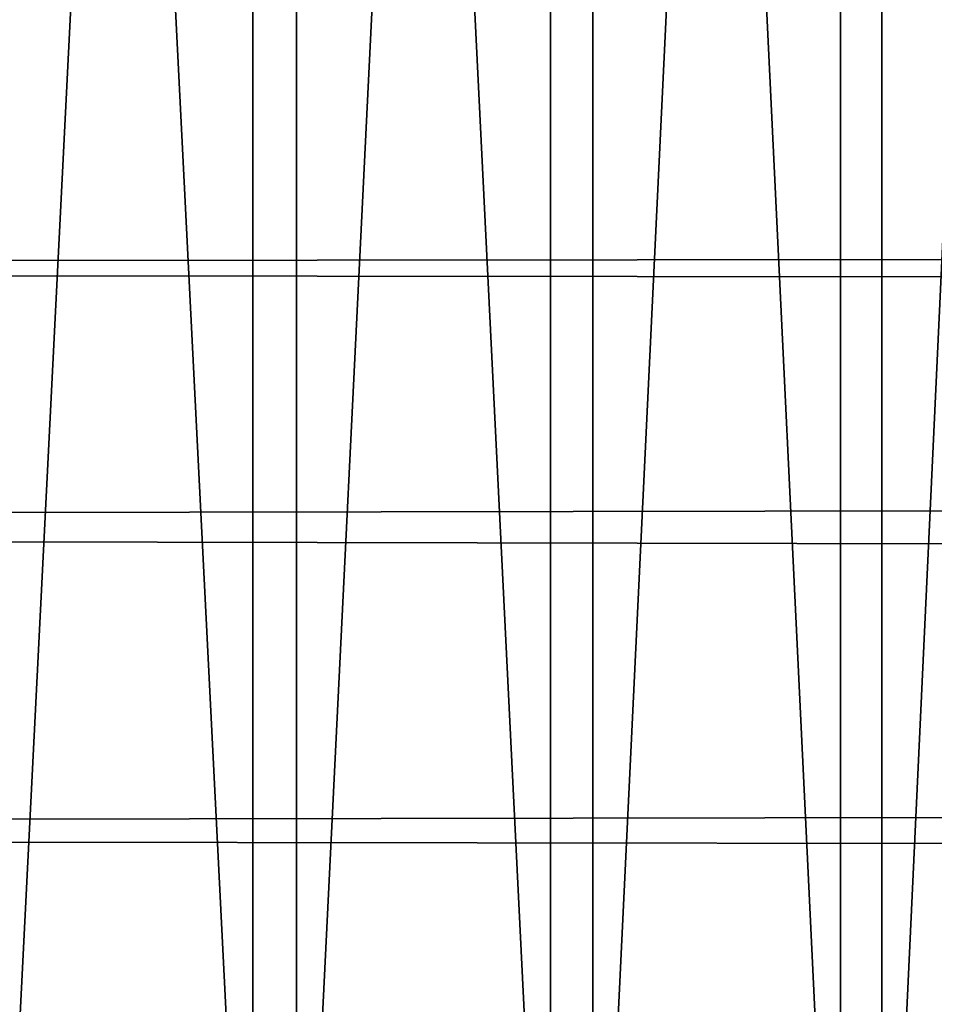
# Model space of a CAD drawing. Header units: millimetres. Extents: x -184 to 165, y -135 to 242.
# Tile 1044 of 1056: x -92.884 to -92.163, y 0.876 to 1.652. Entities that reach past the tile are written whole.
import ezdxf

# ---------------------------------------------------------------- set-up
doc = ezdxf.new("R2010")
doc.units = ezdxf.units.MM
doc.header["$LTSCALE"] = 41.718519
for name, color, linetype in [('384', 7, 'CONTINUOUS'), ('386', 7, 'CONTINUOUS'), ('430', 7, 'CONTINUOUS')]:
    doc.layers.add(name, color=color, linetype=linetype)

msp = doc.modelspace()

# ---------------------------------------------------------------- linework, layer by layer
at = {"layer": '384', "linetype": 'CONTINUOUS'}
for points in [[(-166.03991, 1.93331, 60), (-31.40381, 1.86029, 60), (-166.35184, 1.5266, 60), (-166.03991, 1.93331, 60)], [(-31.40381, 1.86029, 60), (-31.04064, 1.38524, 60), (-166.35184, 1.5266, 60), (-31.40381, 1.86029, 60)], [(-166.35184, 1.5266, 60), (-31.04064, 1.38524, 60), (-166.66132, 1.11803, 60), (-166.35184, 1.5266, 60)], [(-31.04064, 1.38524, 60), (-30.68045, 0.90713, 60), (-166.66132, 1.11803, 60), (-31.04064, 1.38524, 60)], [(-166.66132, 1.11803, 60), (-30.68045, 0.90713, 60), (-166.96832, 0.7076, 60), (-166.66132, 1.11803, 60)], [(-30.68045, 0.90713, 60), (-30.3233, 0.42605, 60), (-166.96832, 0.7076, 60), (-30.68045, 0.90713, 60)]]:
    msp.add_3dface(points, dxfattribs=at)
at = {"layer": '386', "linetype": 'CONTINUOUS'}
for points in [[(-31.14816, 1.5266, 63), (-31.46009, 1.93331, 63), (-166.09619, 1.86029, 63), (-31.14816, 1.5266, 63)], [(-31.14816, 1.5266, 63), (-166.09619, 1.86029, 63), (-166.45936, 1.38524, 63), (-31.14816, 1.5266, 63)], [(-30.83868, 1.11803, 63), (-31.14816, 1.5266, 63), (-166.45936, 1.38524, 63), (-30.83868, 1.11803, 63)], [(-30.83868, 1.11803, 63), (-166.45936, 1.38524, 63), (-166.81955, 0.90713, 63), (-30.83868, 1.11803, 63)], [(-30.53168, 0.7076, 63), (-30.83868, 1.11803, 63), (-166.81955, 0.90713, 63), (-30.53168, 0.7076, 63)], [(-30.53168, 0.7076, 63), (-166.81955, 0.90713, 63), (-167.1767, 0.42605, 63), (-30.53168, 0.7076, 63)]]:
    msp.add_3dface(points, dxfattribs=at)
at = {"layer": '430', "linetype": 'CONTINUOUS'}
for points in [[(-92.9397, 0.45, 8.10289), (-92.69992, 0.45, 7.92395), (-92.9397, 5.2, 8.10289), (-92.9397, 0.45, 8.10289)], [(-92.9397, 5.2, 8.10289), (-92.69992, 0.45, 7.92395), (-92.69992, 5.2, 7.92395), (-92.9397, 5.2, 8.10289)], [(-92.66563, 0.45, -7.89743), (-92.90463, 0.45, -8.07741), (-92.66563, 5.2, -7.89743), (-92.66563, 0.45, -7.89743)], [(-92.66563, 5.2, -7.89743), (-92.90463, 0.45, -8.07741), (-92.90463, 5.2, -8.07741), (-92.66563, 5.2, -7.89743)], [(-92.69992, 0.45, 7.92395), (-92.4656, 0.45, 7.73792), (-92.69992, 5.2, 7.92395), (-92.69992, 0.45, 7.92395)], [(-92.69992, 5.2, 7.92395), (-92.4656, 0.45, 7.73792), (-92.4656, 5.2, 7.73792), (-92.69992, 5.2, 7.92395)], [(-92.43212, 0.45, -7.71039), (-92.66563, 0.45, -7.89743), (-92.43212, 5.2, -7.71039), (-92.43212, 0.45, -7.71039)], [(-92.43212, 5.2, -7.71039), (-92.66563, 0.45, -7.89743), (-92.66563, 5.2, -7.89743), (-92.43212, 5.2, -7.71039)], [(-92.4656, 0.45, 7.73792), (-92.23695, 0.45, 7.54496), (-92.4656, 5.2, 7.73792), (-92.4656, 0.45, 7.73792)], [(-92.4656, 5.2, 7.73792), (-92.23695, 0.45, 7.54496), (-92.23695, 5.2, 7.54496), (-92.4656, 5.2, 7.73792)], [(-92.20431, 0.45, -7.51644), (-92.43212, 0.45, -7.71039), (-92.20431, 5.2, -7.51644), (-92.20431, 0.45, -7.51644)], [(-92.20431, 5.2, -7.51644), (-92.43212, 0.45, -7.71039), (-92.43212, 5.2, -7.71039), (-92.20431, 5.2, -7.51644)], [(-92.23695, 0.45, 7.54496), (-92.01418, 0.45, 7.34524), (-92.23695, 5.2, 7.54496), (-92.23695, 0.45, 7.54496)], [(-92.23695, 5.2, 7.54496), (-92.01418, 0.45, 7.34524), (-92.01418, 5.2, 7.34524), (-92.23695, 5.2, 7.54496)], [(-91.9824, 0.45, -7.31576), (-92.20431, 0.45, -7.51644), (-91.9824, 5.2, -7.31576), (-91.9824, 0.45, -7.31576)], [(-91.9824, 5.2, -7.31576), (-92.20431, 0.45, -7.51644), (-92.20431, 5.2, -7.51644), (-91.9824, 5.2, -7.31576)]]:
    msp.add_3dface(points, dxfattribs=at)

doc.saveas('drawing.dxf')
